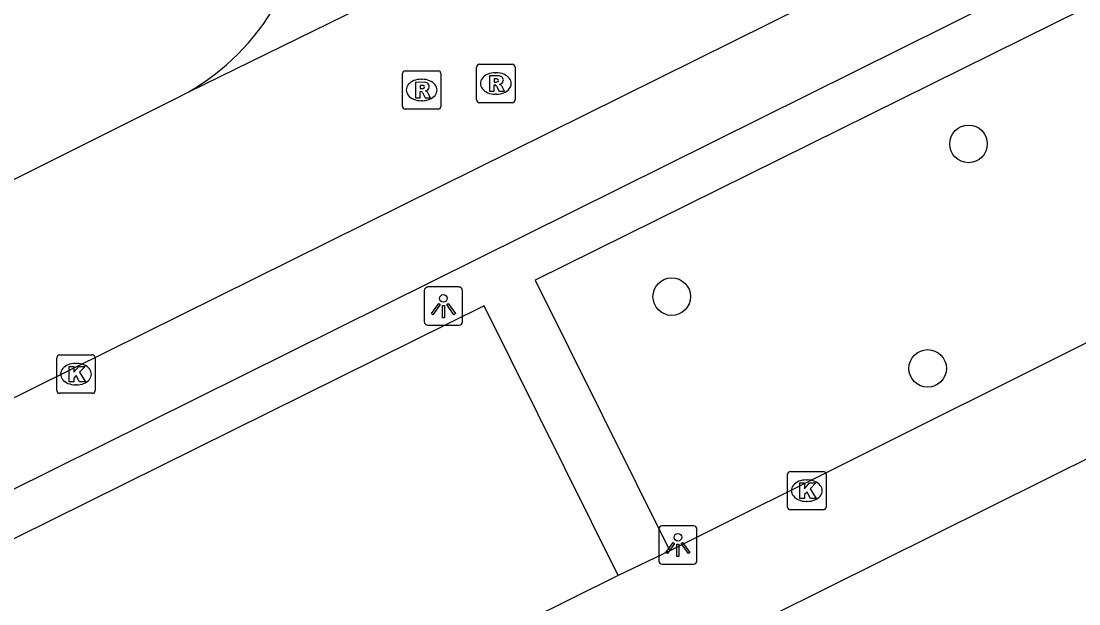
# Model space of a CAD drawing. Extents: x 157793 to 159380, y 380882 to 382313.
# Drawn here: x 158386.11 to 158413.65, y 381519.79 to 381534.97 of the extents above; entities that cross this region are included whole.
import ezdxf

# ---------------------------------------------------------------- set-up
doc = ezdxf.new("R2010")
doc.units = 0
for name, color, linetype in [('IMGEO_Boom', 7, 'Continuous'), ('IMGEO_Kolk', 7, 'Continuous'), ('IMGEO_Lichtpunt', 7, 'Continuous'), ('IMGEO_Rijbaan_lokaal_open', 7, 'Continuous'), ('IMGEO_Rioolput', 7, 'Continuous'), ('IMGEO_Voetpad_open', 7, 'Continuous')]:
    doc.layers.add(name, color=color, linetype=linetype)

msp = doc.modelspace()

# ---------------------------------------------------------------- linework, layer by layer
at = {"layer": 'IMGEO_Boom'}
for centre in [(158410.779, 381531.77), (158403.051, 381527.792), (158409.714, 381525.922)]:
    msp.add_circle(centre, 0.489, dxfattribs=at)
at = {"layer": 'IMGEO_Kolk'}
for p, q in [((158387.038, 381525.348), (158387.038, 381526.2)), ((158387.113, 381526.274), (158387.965, 381526.274)), ((158387.526, 381526.054), (158387.551, 381526.054)), ((158388.039, 381526.2), (158388.039, 381525.348)), ((158387.549, 381525.494), (158387.524, 381525.494)), ((158387.965, 381525.274), (158387.113, 381525.274)), ((158406.067, 381522.312), (158406.067, 381523.164)), ((158406.142, 381523.238), (158406.994, 381523.238)), ((158406.555, 381523.018), (158406.58, 381523.018)), ((158407.068, 381523.164), (158407.068, 381522.312)), ((158406.994, 381522.238), (158406.142, 381522.238)), ((158406.578, 381522.458), (158406.553, 381522.458))]:
    msp.add_line(p, q, dxfattribs=at)
for points in [[(158387.038, 381525.348), (158387.038, 381526.2)], [(158387.113, 381526.274), (158387.965, 381526.274)], [(158388.039, 381526.2), (158388.039, 381525.348)], [(158387.359, 381525.974), (158387.482, 381525.974), (158387.482, 381525.823), (158387.612, 381525.974), (158387.776, 381525.974), (158387.63, 381525.823), (158387.783, 381525.574), (158387.631, 381525.574), (158387.546, 381525.738), (158387.482, 381525.671), (158387.482, 381525.574), (158387.359, 381525.574), (158387.359, 381525.974)], [(158387.965, 381525.274), (158387.113, 381525.274)], [(158406.067, 381522.312), (158406.067, 381523.164)], [(158406.142, 381523.238), (158406.994, 381523.238)], [(158407.068, 381523.164), (158407.068, 381522.312)], [(158406.388, 381522.938), (158406.511, 381522.938), (158406.511, 381522.787), (158406.641, 381522.938), (158406.805, 381522.938), (158406.659, 381522.787), (158406.812, 381522.538), (158406.66, 381522.538), (158406.575, 381522.702), (158406.511, 381522.635), (158406.511, 381522.538), (158406.388, 381522.538), (158406.388, 381522.938)], [(158406.994, 381522.238), (158406.142, 381522.238)]]:
    msp.add_lwpolyline(points, dxfattribs=at)
for centre, start, end in [((158387.115, 381526.198), 91.552, 178.448), ((158387.115, 381526.198), 91.552, 178.448), ((158387.963, 381526.198), 1.552, 88.448), ((158387.963, 381526.198), 1.552, 88.448), ((158387.115, 381525.35), 181.552, 268.448), ((158387.115, 381525.35), 181.552, 268.448), ((158387.963, 381525.35), 271.552, 358.448), ((158387.963, 381525.35), 271.552, 358.448), ((158406.144, 381523.162), 91.552, 178.448), ((158406.144, 381523.162), 91.552, 178.448), ((158406.992, 381523.162), 1.552, 88.448), ((158406.992, 381523.162), 1.552, 88.448), ((158406.144, 381522.314), 181.552, 268.448), ((158406.144, 381522.314), 181.552, 268.448), ((158406.992, 381522.314), 271.552, 358.448), ((158406.992, 381522.314), 271.552, 358.448)]:
    msp.add_arc(centre, 0.0765, start, end, dxfattribs=at)
for centre, major_axis, ratio, start_param, end_param in [((158387.525, 381525.774), (-0.387, 0.002), 0.722429, 4.712389, 7.853982), ((158387.55, 381525.774), (-0.39, 0.002), 0.717154, 1.570796, 4.712389), ((158406.554, 381522.738), (-0.387, 0.002), 0.722429, 4.712389, 7.853982), ((158406.579, 381522.738), (-0.39, 0.002), 0.717154, 1.570796, 4.712389)]:
    msp.add_ellipse(centre, major_axis=major_axis, ratio=ratio, start_param=start_param, end_param=end_param, dxfattribs=at)
at = {"layer": 'IMGEO_Lichtpunt'}
for p, q in [((158397.51, 381528.043), (158396.702, 381528.043)), ((158397.51, 381528.043), (158396.702, 381528.043)), ((158396.608, 381527.948), (158396.608, 381527.141)), ((158396.608, 381527.948), (158396.608, 381527.141)), ((158397.604, 381527.141), (158397.604, 381527.948)), ((158397.604, 381527.141), (158397.604, 381527.948)), ((158396.702, 381527.047), (158397.51, 381527.047)), ((158396.702, 381527.047), (158397.51, 381527.047)), ((158402.711, 381521.727), (158402.711, 381520.92)), ((158402.711, 381521.727), (158402.711, 381520.92)), ((158403.613, 381521.822), (158402.805, 381521.822)), ((158403.613, 381521.822), (158402.805, 381521.822)), ((158403.707, 381520.92), (158403.707, 381521.727)), ((158403.707, 381520.92), (158403.707, 381521.727)), ((158402.805, 381520.826), (158403.613, 381520.826)), ((158402.805, 381520.826), (158403.613, 381520.826))]:
    msp.add_line(p, q, dxfattribs=at)
for points in [[(158396.982, 381527.612), (158397.021, 381527.584), (158396.833, 381527.322), (158396.795, 381527.349), (158396.982, 381527.612)], [(158397.084, 381527.564), (158397.131, 381527.564), (158397.131, 381527.242), (158397.084, 381527.242), (158397.084, 381527.564)], [(158397.194, 381527.584), (158397.232, 381527.611), (158397.419, 381527.349), (158397.38, 381527.321), (158397.194, 381527.584)], [(158403.085, 381521.391), (158403.124, 381521.363), (158402.936, 381521.101), (158402.898, 381521.128), (158403.085, 381521.391)], [(158403.297, 381521.363), (158403.335, 381521.39), (158403.522, 381521.128), (158403.483, 381521.1), (158403.297, 381521.363)], [(158403.187, 381521.343), (158403.234, 381521.343), (158403.234, 381521.021), (158403.187, 381521.021), (158403.187, 381521.343)]]:
    msp.add_lwpolyline(points, dxfattribs=at)
for centre in [(158397.107, 381527.746), (158403.21, 381521.525)]:
    msp.add_circle(centre, 0.0994, dxfattribs=at)
for centre, start, end in [((158396.702, 381527.948), 90, 180), ((158396.702, 381527.948), 90, 180), ((158397.51, 381527.948), 0, 90), ((158397.51, 381527.948), 0, 90), ((158396.702, 381527.141), 180, 270), ((158396.702, 381527.141), 180, 270), ((158397.51, 381527.141), 270, 0), ((158397.51, 381527.141), 270, 360), ((158402.805, 381521.727), 90, 180), ((158402.805, 381521.727), 90, 180), ((158403.613, 381521.727), 0, 90), ((158403.613, 381521.727), 0, 90), ((158402.805, 381520.92), 180, 270), ((158402.805, 381520.92), 180, 270), ((158403.613, 381520.92), 270, 0), ((158403.613, 381520.92), 270, 360)]:
    msp.add_arc(centre, 0.0946, start, end, dxfattribs=at)
at = {"layer": 'IMGEO_Rijbaan_lokaal_open'}
for points in [[(158376.866, 381520.672), (158429.532, 381546.784)], [(158390.456, 381533.119), (158405.162, 381540.325)], [(158364.219, 381519.993), (158390.104, 381532.932), (158390.456, 381533.119)]]:
    msp.add_lwpolyline(points, dxfattribs=at)
msp.add_arc((158387.384, 381538.493), 6.19, 299.754, 330.0204, dxfattribs=at)
at = {"layer": 'IMGEO_Rioolput'}
for p, q in [((158397.969, 381532.917), (158397.969, 381533.769)), ((158398.044, 381533.843), (158398.896, 381533.843)), ((158398.97, 381533.769), (158398.97, 381532.917)), ((158396.038, 381532.748), (158396.038, 381533.6)), ((158396.113, 381533.674), (158396.965, 381533.674)), ((158397.039, 381533.6), (158397.039, 381532.748)), ((158398.457, 381533.623), (158398.482, 381533.623)), ((158396.526, 381533.454), (158396.551, 381533.454)), ((158398.48, 381533.063), (158398.455, 381533.063)), ((158396.965, 381532.674), (158396.113, 381532.674)), ((158396.549, 381532.894), (158396.524, 381532.894)), ((158398.896, 381532.843), (158398.044, 381532.843))]:
    msp.add_line(p, q, dxfattribs=at)
for points in [[(158397.969, 381532.917), (158397.969, 381533.769)], [(158398.044, 381533.843), (158398.896, 381533.843)], [(158398.97, 381533.769), (158398.97, 381532.917)], [(158396.038, 381532.748), (158396.038, 381533.6)], [(158396.113, 381533.674), (158396.965, 381533.674)], [(158397.039, 381533.6), (158397.039, 381532.748)], [(158398.558, 381533.541), (158398.306, 381533.543), (158398.306, 381533.143)], [(158396.627, 381533.372), (158396.375, 381533.374), (158396.375, 381532.974)], [(158396.553, 381533.293), (158396.499, 381533.293), (158396.499, 381533.212)], [(158396.499, 381533.212), (158396.551, 381533.212)], [(158398.306, 381533.143), (158398.43, 381533.143), (158398.43, 381533.305), (158398.441, 381533.305)], [(158398.484, 381533.462), (158398.43, 381533.462), (158398.43, 381533.381)], [(158398.43, 381533.381), (158398.482, 381533.381)], [(158398.488, 381533.276), (158398.559, 381533.143), (158398.699, 381533.143), (158398.634, 381533.269)], [(158396.375, 381532.974), (158396.499, 381532.974), (158396.499, 381533.136), (158396.51, 381533.136)], [(158396.557, 381533.107), (158396.628, 381532.974), (158396.768, 381532.974), (158396.703, 381533.1)], [(158396.965, 381532.674), (158396.113, 381532.674)], [(158398.896, 381532.843), (158398.044, 381532.843)]]:
    msp.add_lwpolyline(points, dxfattribs=at)
for centre, radius, start, end in [((158398.046, 381533.767), 0.0765, 91.552, 178.448), ((158398.046, 381533.767), 0.0765, 91.552, 178.448), ((158398.894, 381533.767), 0.0765, 1.552, 88.448), ((158398.894, 381533.767), 0.0765, 1.552, 88.448), ((158396.115, 381533.598), 0.0765, 91.552, 178.448), ((158396.115, 381533.598), 0.0765, 91.552, 178.448), ((158396.963, 381533.598), 0.0765, 1.552, 88.448), ((158396.963, 381533.598), 0.0765, 1.552, 88.448), ((158398.557, 381533.431), 0.109, 350.3612, 89.416), ((158396.535, 381533.401), 0.19, 274.7715, 282.9687), ((158396.559, 381533.197), 0.0964, 77.0061, 93.1865), ((158396.573, 381533.254), 0.0378, 276.6634, 79.6772), ((158396.626, 381533.262), 0.109, 350.3612, 89.416), ((158396.624, 381533.262), 0.112, 277.5842, 350.9817), ((158398.44, 381533.252), 0.0533, 26.0293, 88.6989), ((158398.466, 381533.57), 0.19, 274.7715, 282.9687), ((158398.49, 381533.366), 0.0964, 77.0061, 93.1865), ((158398.504, 381533.423), 0.0378, 276.6634, 79.6772), ((158398.555, 381533.431), 0.112, 277.5842, 350.9817), ((158398.539, 381533.216), 0.108, 29.5134, 73.7905), ((158396.509, 381533.083), 0.0533, 26.0293, 88.6989), ((158396.608, 381533.047), 0.108, 29.5134, 73.7905), ((158396.115, 381532.75), 0.0765, 181.552, 268.448), ((158396.115, 381532.75), 0.0765, 181.552, 268.448), ((158396.963, 381532.75), 0.0765, 271.552, 358.448), ((158396.963, 381532.75), 0.0765, 271.552, 358.448), ((158398.046, 381532.919), 0.0765, 181.552, 268.448), ((158398.046, 381532.919), 0.0765, 181.552, 268.448), ((158398.894, 381532.919), 0.0765, 271.552, 358.448), ((158398.894, 381532.919), 0.0765, 271.552, 358.448)]:
    msp.add_arc(centre, radius, start, end, dxfattribs=at)
for centre, major_axis, ratio, start_param, end_param in [((158398.456, 381533.343), (-0.387, 0.002), 0.722429, 4.712389, 7.853982), ((158398.481, 381533.343), (-0.39, 0.002), 0.717154, 1.570796, 4.712389), ((158396.525, 381533.174), (-0.387, 0.002), 0.722429, 4.712389, 7.853982), ((158396.55, 381533.174), (-0.39, 0.002), 0.717154, 1.570796, 4.712389)]:
    msp.add_ellipse(centre, major_axis=major_axis, ratio=ratio, start_param=start_param, end_param=end_param, dxfattribs=at)
at = {"layer": 'IMGEO_Voetpad_open'}
for points in [[(158427.421, 381543.393), (158380.846, 381520.256)], [(158429.645, 381543.144), (158399.498, 381528.222), (158403, 381521.175)], [(158428.618, 381533.96), (158403, 381521.175)], [(158429.862, 381531.521), (158404.227, 381518.778)], [(158401.658, 381520.527), (158398.164, 381527.551), (158372.857, 381515.012), (158376.436, 381508.005)], [(158403, 381521.175), (158401.658, 381520.527)], [(158401.658, 381520.527), (158376.436, 381508.005)]]:
    msp.add_lwpolyline(points, dxfattribs=at)

doc.saveas('drawing.dxf')
